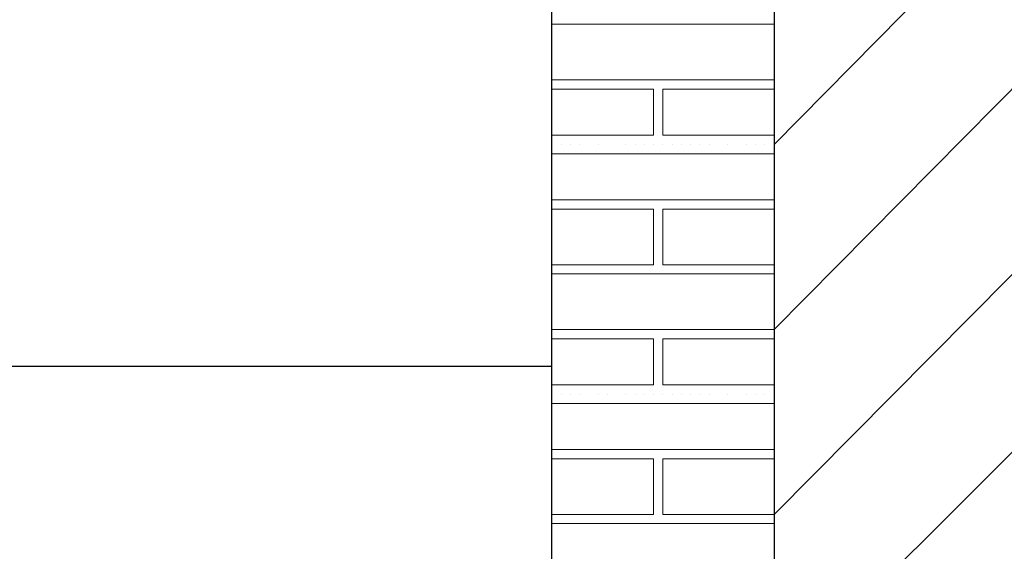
# Model space of a CAD drawing. Header units: metres. Extents: x 5.7 to 89.8, y 4 to 63.5.
# Tile 424 of 475: x 63.285 to 64.31, y 54.615 to 55.169. Entities that reach past the tile are written whole.
import ezdxf

# ---------------------------------------------------------------- set-up
doc = ezdxf.new("R2010")
doc.units = ezdxf.units.M
doc.header["$MEASUREMENT"] = 0
for name, color, linetype in [('PDF17_hatch-borshi', 7, 'Continuous'), ('PDF17_hatch-plan', 7, 'Continuous'), ('PDF17_wall', 7, 'Continuous')]:
    doc.layers.add(name, color=color, linetype=linetype)

msp = doc.modelspace()

# ---------------------------------------------------------------- linework, layer by layer
at = {"layer": 'PDF17_hatch-borshi', "lineweight": 18}
for points in [[(64.07, 55.1643), (63.8388, 55.1643)], [(63.8484, 55.1643), (63.8484, 55.1643)], [(63.8581, 55.1643), (63.8581, 55.1643)], [(63.8581, 55.1643), (63.8581, 55.1643)], [(63.887, 55.1643), (63.887, 55.1643)], [(63.887, 55.1643), (63.887, 55.1643)], [(63.8966, 55.1643), (63.8966, 55.1643)], [(63.9062, 55.1643), (63.9062, 55.1643)], [(63.9159, 55.1643), (63.9159, 55.1643)], [(63.9159, 55.1643), (63.9159, 55.1643)], [(63.9255, 55.1643), (63.9255, 55.1643)], [(63.9255, 55.1643), (63.9255, 55.1643)], [(63.9351, 55.1643), (63.9351, 55.1643)], [(63.9351, 55.1643), (63.9351, 55.1643)], [(63.9447, 55.1643), (63.9447, 55.1643)], [(63.964, 55.1643), (63.964, 55.1643)], [(63.964, 55.1643), (63.964, 55.1643)], [(63.9929, 55.1643), (63.9929, 55.1643)], [(64.0122, 55.1643), (64.0122, 55.1643)], [(64.0218, 55.1643), (64.0218, 55.1643)], [(64.0411, 55.1643), (64.0411, 55.1643)], [(64.0411, 55.1643), (64.0411, 55.1643)], [(64.0603, 55.1643), (64.0603, 55.1643)], [(64.0603, 55.1643), (64.0603, 55.1643)], [(64.07, 55.1065), (63.8388, 55.1065)], [(63.8388, 55.1065), (63.8388, 55.1065)], [(63.8388, 55.1065), (63.8388, 55.1065)], [(63.8484, 55.1065), (63.8484, 55.1065)], [(63.8677, 55.1065), (63.8677, 55.1065)], [(63.8677, 55.1065), (63.8677, 55.1065)], [(63.887, 55.1065), (63.887, 55.1065)], [(63.887, 55.1065), (63.887, 55.1065)], [(63.887, 55.1065), (63.887, 55.1065)], [(63.9159, 55.1065), (63.9159, 55.1065)], [(63.9159, 55.1065), (63.9159, 55.1065)], [(63.9159, 55.1065), (63.9159, 55.1065)], [(63.9159, 55.1065), (63.9159, 55.1065)], [(63.9255, 55.1065), (63.9255, 55.1065)], [(63.9351, 55.1065), (63.9351, 55.1065)], [(63.9351, 55.1065), (63.9351, 55.1065)], [(63.9447, 55.1065), (63.9447, 55.1065)], [(63.9447, 55.1065), (63.9447, 55.1065)], [(63.9544, 55.1065), (63.9544, 55.1065)], [(63.9544, 55.1065), (63.9544, 55.1065)], [(63.9544, 55.1065), (63.9544, 55.1065)], [(63.964, 55.1065), (63.964, 55.1065)], [(63.9736, 55.1065), (63.9736, 55.1065)], [(63.9736, 55.1065), (63.9736, 55.1065)], [(63.9833, 55.1065), (63.9833, 55.1065)], [(63.9833, 55.1065), (63.9833, 55.1065)], [(64.0025, 55.1065), (64.0025, 55.1065)], [(64.0025, 55.1065), (64.0025, 55.1065)], [(64.0218, 55.1065), (64.0218, 55.1065)], [(64.0218, 55.1065), (64.0218, 55.1065)], [(64.0218, 55.1065), (64.0218, 55.1065)], [(64.0507, 55.1065), (64.0507, 55.1065)], [(64.0507, 55.1065), (64.0507, 55.1065)], [(64.0603, 55.1065), (64.0603, 55.1065)], [(63.8388, 55.0487), (63.9447, 55.0487), (63.9447, 55.0969), (63.8388, 55.0969)], [(63.8966, 55.0969), (63.8966, 55.0969)], [(63.9159, 55.0969), (63.9159, 55.0969)], [(63.9447, 55.0969), (63.9447, 55.0969)], [(64.07, 55.0969), (63.9544, 55.0969), (63.9544, 55.0487), (64.07, 55.0487)], [(63.964, 55.0969), (63.964, 55.0969)], [(64.0122, 55.0969), (64.0122, 55.0969)], [(64.0314, 55.0969), (64.0314, 55.0969)], [(64.0603, 55.0969), (64.0603, 55.0969)], [(64.0603, 55.0969), (64.0603, 55.0969)], [(64.0603, 55.0969), (64.0603, 55.0969)], [(63.9447, 55.0873), (63.9447, 55.0873)], [(63.9447, 55.0776), (63.9447, 55.0776)], [(63.9447, 55.0776), (63.9447, 55.0776)], [(63.9447, 55.068), (63.9447, 55.068)], [(63.9447, 55.068), (63.9447, 55.068)], [(63.9447, 55.0487), (63.9447, 55.0487)], [(63.9447, 55.0487), (63.9447, 55.0487)], [(63.9447, 55.0487), (63.9447, 55.0487)], [(63.9833, 55.0487), (63.9833, 55.0487)], [(63.8484, 55.0391), (63.8484, 55.0391)], [(63.8484, 55.0391), (63.8484, 55.0391)], [(63.8581, 55.0391), (63.8581, 55.0391)], [(63.8677, 55.0391), (63.8677, 55.0391)], [(63.887, 55.0391), (63.887, 55.0391)], [(63.887, 55.0391), (63.887, 55.0391)], [(63.887, 55.0391), (63.887, 55.0391)], [(63.9159, 55.0391), (63.9159, 55.0391)], [(63.9159, 55.0391), (63.9159, 55.0391)], [(63.9159, 55.0391), (63.9159, 55.0391)], [(63.9159, 55.0391), (63.9159, 55.0391)], [(63.9255, 55.0391), (63.9255, 55.0391)], [(63.9351, 55.0391), (63.9351, 55.0391)], [(63.9351, 55.0391), (63.9351, 55.0391)], [(63.9351, 55.0391), (63.9351, 55.0391)], [(63.9447, 55.0391), (63.9447, 55.0391)], [(63.9544, 55.0391), (63.9544, 55.0391)], [(63.9544, 55.0391), (63.9544, 55.0391)], [(63.964, 55.0391), (63.964, 55.0391)], [(63.964, 55.0391), (63.964, 55.0391)], [(63.9736, 55.0391), (63.9736, 55.0391)], [(63.9833, 55.0391), (63.9833, 55.0391)], [(63.9833, 55.0391), (63.9833, 55.0391)], [(63.9833, 55.0391), (63.9833, 55.0391)], [(63.9929, 55.0391), (63.9929, 55.0391)], [(63.9929, 55.0391), (63.9929, 55.0391)], [(64.0025, 55.0391), (64.0025, 55.0391)], [(64.0218, 55.0391), (64.0218, 55.0391)], [(64.0218, 55.0391), (64.0218, 55.0391)], [(64.0218, 55.0391), (64.0218, 55.0391)], [(64.0411, 55.0391), (64.0411, 55.0391)], [(64.0507, 55.0391), (64.0507, 55.0391)], [(64.0603, 55.0391), (64.0603, 55.0391)], [(63.8388, 55.0295), (64.07, 55.0295)], [(63.8581, 55.0295), (63.8581, 55.0295)], [(63.8966, 55.0295), (63.8966, 55.0295)], [(63.9062, 55.0295), (63.9062, 55.0295)], [(63.9255, 55.0295), (63.9255, 55.0295)], [(63.964, 55.0295), (63.964, 55.0295)], [(64.0122, 55.0295), (64.0122, 55.0295)], [(64.0411, 55.0295), (64.0411, 55.0295)], [(64.0603, 55.0295), (64.0603, 55.0295)], [(64.07, 54.9813), (63.8388, 54.9813)], [(63.8484, 54.9813), (63.8484, 54.9813)], [(63.9159, 54.9813), (63.9159, 54.9813)], [(63.9351, 54.9813), (63.9351, 54.9813)], [(63.9447, 54.9813), (63.9447, 54.9813)], [(63.9544, 54.9813), (63.9544, 54.9813)], [(63.9544, 54.9813), (63.9544, 54.9813)], [(63.964, 54.9813), (63.964, 54.9813)], [(63.9736, 54.9813), (63.9736, 54.9813)], [(63.9833, 54.9813), (63.9833, 54.9813)], [(64.0025, 54.9813), (64.0025, 54.9813)], [(64.0218, 54.9813), (64.0218, 54.9813)], [(64.0507, 54.9813), (64.0507, 54.9813)], [(63.8388, 54.9139), (63.9447, 54.9139), (63.9447, 54.9717), (63.8388, 54.9717)], [(63.8388, 54.9717), (63.8388, 54.9717)], [(63.8388, 54.9717), (63.8388, 54.9717)], [(63.8484, 54.9717), (63.8484, 54.9717)], [(63.8677, 54.9717), (63.8677, 54.9717)], [(63.8677, 54.9717), (63.8677, 54.9717)], [(63.887, 54.9717), (63.887, 54.9717)], [(63.887, 54.9717), (63.887, 54.9717)], [(63.887, 54.9717), (63.887, 54.9717)], [(63.8966, 54.9717), (63.8966, 54.9717)], [(63.9159, 54.9717), (63.9159, 54.9717)], [(63.9159, 54.9717), (63.9159, 54.9717)], [(63.9159, 54.9717), (63.9159, 54.9717)], [(63.9255, 54.9717), (63.9255, 54.9717)], [(63.9351, 54.9717), (63.9351, 54.9717)], [(63.9447, 54.9717), (63.9447, 54.9717)], [(63.9447, 54.9717), (63.9447, 54.9717)], [(63.9447, 54.9717), (63.9447, 54.9717)], [(64.07, 54.9139), (63.9544, 54.9139), (63.9544, 54.9717), (64.07, 54.9717)], [(63.9544, 54.9717), (63.9544, 54.9717)], [(63.964, 54.9717), (63.964, 54.9717)], [(63.9736, 54.9717), (63.9736, 54.9717)], [(63.9833, 54.9717), (63.9833, 54.9717)], [(64.0025, 54.9717), (64.0025, 54.9717)], [(64.0122, 54.9717), (64.0122, 54.9717)], [(64.0218, 54.9717), (64.0218, 54.9717)], [(64.0218, 54.9717), (64.0218, 54.9717)], [(64.0314, 54.9717), (64.0314, 54.9717)], [(64.0507, 54.9717), (64.0507, 54.9717)], [(64.0603, 54.9717), (64.0603, 54.9717)], [(64.0603, 54.9717), (64.0603, 54.9717)], [(64.0603, 54.9717), (64.0603, 54.9717)], [(63.9447, 54.9524), (63.9447, 54.9524)], [(63.9447, 54.9524), (63.9447, 54.9524)], [(63.9447, 54.9524), (63.9447, 54.9524)], [(63.9447, 54.9428), (63.9447, 54.9428)], [(63.9447, 54.9332), (63.9447, 54.9332)], [(63.9447, 54.9235), (63.9447, 54.9235)], [(63.9447, 54.9235), (63.9447, 54.9235)], [(63.9447, 54.9235), (63.9447, 54.9235)], [(63.8484, 54.9139), (63.8484, 54.9139)], [(63.8484, 54.9139), (63.8484, 54.9139)], [(63.8677, 54.9139), (63.8677, 54.9139)], [(63.887, 54.9139), (63.887, 54.9139)], [(63.887, 54.9139), (63.887, 54.9139)], [(63.9159, 54.9139), (63.9159, 54.9139)], [(63.9159, 54.9139), (63.9159, 54.9139)], [(63.9351, 54.9139), (63.9351, 54.9139)], [(63.9447, 54.9139), (63.9447, 54.9139)], [(63.9447, 54.9139), (63.9447, 54.9139)], [(63.9544, 54.9139), (63.9544, 54.9139)], [(63.9544, 54.9139), (63.9544, 54.9139)], [(63.964, 54.9139), (63.964, 54.9139)], [(63.9736, 54.9139), (63.9736, 54.9139)], [(63.9833, 54.9139), (63.9833, 54.9139)], [(63.9833, 54.9139), (63.9833, 54.9139)], [(63.9833, 54.9139), (63.9833, 54.9139)], [(63.9929, 54.9139), (63.9929, 54.9139)], [(64.0025, 54.9139), (64.0025, 54.9139)], [(64.0218, 54.9139), (64.0218, 54.9139)], [(64.0218, 54.9139), (64.0218, 54.9139)], [(64.0507, 54.9139), (64.0507, 54.9139)], [(64.0603, 54.9139), (64.0603, 54.9139)], [(64.07, 54.9043), (63.8388, 54.9043)], [(63.8581, 54.9043), (63.8581, 54.9043)], [(63.8581, 54.9043), (63.8581, 54.9043)], [(63.887, 54.9043), (63.887, 54.9043)], [(63.8966, 54.9043), (63.8966, 54.9043)], [(63.9062, 54.9043), (63.9062, 54.9043)], [(63.9159, 54.9043), (63.9159, 54.9043)], [(63.9159, 54.9043), (63.9159, 54.9043)], [(63.9255, 54.9043), (63.9255, 54.9043)], [(63.9255, 54.9043), (63.9255, 54.9043)], [(63.9351, 54.9043), (63.9351, 54.9043)], [(63.9351, 54.9043), (63.9351, 54.9043)], [(63.9447, 54.9043), (63.9447, 54.9043)], [(63.964, 54.9043), (63.964, 54.9043)], [(63.964, 54.9043), (63.964, 54.9043)], [(63.9929, 54.9043), (63.9929, 54.9043)], [(64.0122, 54.9043), (64.0122, 54.9043)], [(64.0218, 54.9043), (64.0218, 54.9043)], [(64.0411, 54.9043), (64.0411, 54.9043)], [(64.0411, 54.9043), (64.0411, 54.9043)], [(64.0603, 54.9043), (64.0603, 54.9043)], [(64.0603, 54.9043), (64.0603, 54.9043)], [(64.07, 54.8465), (63.8388, 54.8465)], [(63.8388, 54.8465), (63.8388, 54.8465)], [(63.8388, 54.8465), (63.8388, 54.8465)], [(63.8484, 54.8465), (63.8484, 54.8465)], [(63.8677, 54.8465), (63.8677, 54.8465)], [(63.8677, 54.8465), (63.8677, 54.8465)], [(63.887, 54.8465), (63.887, 54.8465)], [(63.887, 54.8465), (63.887, 54.8465)], [(63.887, 54.8465), (63.887, 54.8465)], [(63.9159, 54.8465), (63.9159, 54.8465)], [(63.9159, 54.8465), (63.9159, 54.8465)], [(63.9159, 54.8465), (63.9159, 54.8465)], [(63.9159, 54.8465), (63.9159, 54.8465)], [(63.9255, 54.8465), (63.9255, 54.8465)], [(63.9351, 54.8465), (63.9351, 54.8465)], [(63.9351, 54.8465), (63.9351, 54.8465)], [(63.9447, 54.8465), (63.9447, 54.8465)], [(63.9447, 54.8465), (63.9447, 54.8465)], [(63.9544, 54.8465), (63.9544, 54.8465)], [(63.9544, 54.8465), (63.9544, 54.8465)], [(63.9544, 54.8465), (63.9544, 54.8465)], [(63.964, 54.8465), (63.964, 54.8465)], [(63.9736, 54.8465), (63.9736, 54.8465)], [(63.9736, 54.8465), (63.9736, 54.8465)], [(63.9833, 54.8465), (63.9833, 54.8465)], [(63.9833, 54.8465), (63.9833, 54.8465)], [(64.0025, 54.8465), (64.0025, 54.8465)], [(64.0025, 54.8465), (64.0025, 54.8465)], [(64.0218, 54.8465), (64.0218, 54.8465)], [(64.0218, 54.8465), (64.0218, 54.8465)], [(64.0218, 54.8465), (64.0218, 54.8465)], [(64.0507, 54.8465), (64.0507, 54.8465)], [(64.0507, 54.8465), (64.0507, 54.8465)], [(64.0603, 54.8465), (64.0603, 54.8465)], [(63.8388, 54.7887), (63.9447, 54.7887), (63.9447, 54.8368), (63.8388, 54.8368)], [(63.8966, 54.8368), (63.8966, 54.8368)], [(63.9447, 54.8368), (63.9447, 54.8368)], [(64.07, 54.8368), (63.9544, 54.8368), (63.9544, 54.7887), (64.07, 54.7887)], [(63.964, 54.8368), (63.964, 54.8368)], [(64.0122, 54.8368), (64.0122, 54.8368)], [(64.0314, 54.8368), (64.0314, 54.8368)], [(64.0603, 54.8368), (64.0603, 54.8368)], [(64.0603, 54.8368), (64.0603, 54.8368)], [(63.9447, 54.8272), (63.9447, 54.8272)], [(63.9447, 54.8272), (63.9447, 54.8272)], [(63.9447, 54.8176), (63.9447, 54.8176)], [(63.9447, 54.8079), (63.9447, 54.8079)], [(63.9447, 54.8079), (63.9447, 54.8079)], [(63.8484, 54.7791), (63.8484, 54.7791)], [(63.8484, 54.7791), (63.8484, 54.7791)], [(63.8581, 54.7791), (63.8581, 54.7791)], [(63.8581, 54.7791), (63.8581, 54.7791)], [(63.8677, 54.7791), (63.8677, 54.7791)], [(63.887, 54.7791), (63.887, 54.7791)], [(63.887, 54.7791), (63.887, 54.7791)], [(63.887, 54.7791), (63.887, 54.7791)], [(63.8966, 54.7791), (63.8966, 54.7791)], [(63.9159, 54.7791), (63.9159, 54.7791)], [(63.9159, 54.7791), (63.9159, 54.7791)], [(63.9159, 54.7791), (63.9159, 54.7791)], [(63.9159, 54.7791), (63.9159, 54.7791)], [(63.9255, 54.7791), (63.9255, 54.7791)], [(63.9351, 54.7791), (63.9351, 54.7791)], [(63.9351, 54.7791), (63.9351, 54.7791)], [(63.9351, 54.7791), (63.9351, 54.7791)], [(63.9447, 54.7887), (63.9447, 54.7887)], [(63.9447, 54.7887), (63.9447, 54.7887)], [(63.9447, 54.7887), (63.9447, 54.7887)], [(63.9447, 54.7791), (63.9447, 54.7791)], [(63.9544, 54.7791), (63.9544, 54.7791)], [(63.9544, 54.7791), (63.9544, 54.7791)], [(63.964, 54.7791), (63.964, 54.7791)], [(63.964, 54.7791), (63.964, 54.7791)], [(63.9736, 54.7791), (63.9736, 54.7791)], [(63.9833, 54.7887), (63.9833, 54.7887)], [(63.9833, 54.7791), (63.9833, 54.7791)], [(63.9833, 54.7791), (63.9833, 54.7791)], [(63.9929, 54.7791), (63.9929, 54.7791)], [(63.9929, 54.7791), (63.9929, 54.7791)], [(64.0025, 54.7791), (64.0025, 54.7791)], [(64.0218, 54.7791), (64.0218, 54.7791)], [(64.0218, 54.7791), (64.0218, 54.7791)], [(64.0218, 54.7791), (64.0218, 54.7791)], [(64.0411, 54.7791), (64.0411, 54.7791)], [(64.0507, 54.7791), (64.0507, 54.7791)], [(64.0603, 54.7791), (64.0603, 54.7791)], [(63.8388, 54.7694), (64.07, 54.7694)], [(63.9062, 54.7694), (63.9062, 54.7694)], [(63.9255, 54.7694), (63.9255, 54.7694)], [(63.964, 54.7694), (63.964, 54.7694)], [(64.0122, 54.7694), (64.0122, 54.7694)], [(64.0411, 54.7694), (64.0411, 54.7694)], [(64.0603, 54.7694), (64.0603, 54.7694)], [(64.07, 54.7213), (63.8388, 54.7213)], [(63.8388, 54.7213), (63.8388, 54.7213)], [(63.8484, 54.7213), (63.8484, 54.7213)], [(63.8677, 54.7213), (63.8677, 54.7213)], [(63.887, 54.7213), (63.887, 54.7213)], [(63.887, 54.7213), (63.887, 54.7213)], [(63.9159, 54.7213), (63.9159, 54.7213)], [(63.9159, 54.7213), (63.9159, 54.7213)], [(63.9351, 54.7213), (63.9351, 54.7213)], [(63.9447, 54.7213), (63.9447, 54.7213)], [(63.9544, 54.7213), (63.9544, 54.7213)], [(63.9544, 54.7213), (63.9544, 54.7213)], [(63.964, 54.7213), (63.964, 54.7213)], [(63.9736, 54.7213), (63.9736, 54.7213)], [(63.9833, 54.7213), (63.9833, 54.7213)], [(64.0025, 54.7213), (64.0025, 54.7213)], [(64.0218, 54.7213), (64.0218, 54.7213)], [(64.0507, 54.7213), (64.0507, 54.7213)], [(63.8388, 54.6538), (63.9447, 54.6538), (63.9447, 54.7116), (63.8388, 54.7116)], [(63.8388, 54.7116), (63.8388, 54.7116)], [(63.8484, 54.7116), (63.8484, 54.7116)], [(63.8677, 54.7116), (63.8677, 54.7116)], [(63.887, 54.7116), (63.887, 54.7116)], [(63.8966, 54.7116), (63.8966, 54.7116)], [(63.9159, 54.7116), (63.9159, 54.7116)], [(63.9159, 54.7116), (63.9159, 54.7116)], [(63.9159, 54.7116), (63.9159, 54.7116)], [(63.9255, 54.7116), (63.9255, 54.7116)], [(63.9351, 54.7116), (63.9351, 54.7116)], [(63.9447, 54.7116), (63.9447, 54.7116)], [(63.9447, 54.7116), (63.9447, 54.7116)], [(63.9447, 54.7116), (63.9447, 54.7116)], [(64.07, 54.6538), (63.9544, 54.6538), (63.9544, 54.7116), (64.07, 54.7116)], [(63.9544, 54.7116), (63.9544, 54.7116)], [(63.964, 54.7116), (63.964, 54.7116)], [(63.9736, 54.7116), (63.9736, 54.7116)], [(63.9833, 54.7116), (63.9833, 54.7116)], [(64.0025, 54.7116), (64.0025, 54.7116)], [(64.0122, 54.7116), (64.0122, 54.7116)], [(64.0218, 54.7116), (64.0218, 54.7116)], [(64.0218, 54.7116), (64.0218, 54.7116)], [(64.0314, 54.7116), (64.0314, 54.7116)], [(64.0507, 54.7116), (64.0507, 54.7116)], [(64.0603, 54.7116), (64.0603, 54.7116)], [(64.0603, 54.7116), (64.0603, 54.7116)], [(64.0603, 54.7116), (64.0603, 54.7116)], [(63.9447, 54.6924), (63.9447, 54.6924)], [(63.9447, 54.6924), (63.9447, 54.6924)], [(63.9447, 54.6924), (63.9447, 54.6924)], [(63.9447, 54.6827), (63.9447, 54.6827)], [(63.9447, 54.6731), (63.9447, 54.6731)], [(63.9447, 54.6635), (63.9447, 54.6635)], [(63.9447, 54.6635), (63.9447, 54.6635)], [(63.9447, 54.6635), (63.9447, 54.6635)], [(63.8484, 54.6538), (63.8484, 54.6538)], [(63.8484, 54.6538), (63.8484, 54.6538)], [(63.8677, 54.6538), (63.8677, 54.6538)], [(63.887, 54.6538), (63.887, 54.6538)], [(63.887, 54.6538), (63.887, 54.6538)], [(63.9159, 54.6538), (63.9159, 54.6538)], [(63.9159, 54.6538), (63.9159, 54.6538)], [(63.9351, 54.6538), (63.9351, 54.6538)], [(63.9447, 54.6538), (63.9447, 54.6538)], [(63.9544, 54.6538), (63.9544, 54.6538)], [(63.9544, 54.6538), (63.9544, 54.6538)], [(63.964, 54.6538), (63.964, 54.6538)], [(63.9736, 54.6538), (63.9736, 54.6538)], [(63.9833, 54.6538), (63.9833, 54.6538)], [(63.9833, 54.6538), (63.9833, 54.6538)], [(63.9833, 54.6538), (63.9833, 54.6538)], [(63.9929, 54.6538), (63.9929, 54.6538)], [(64.0025, 54.6538), (64.0025, 54.6538)], [(64.0218, 54.6538), (64.0218, 54.6538)], [(64.0218, 54.6538), (64.0218, 54.6538)], [(64.0507, 54.6538), (64.0507, 54.6538)], [(64.0603, 54.6538), (64.0603, 54.6538)], [(64.07, 54.6442), (63.8388, 54.6442)], [(63.8581, 54.6442), (63.8581, 54.6442)], [(63.8581, 54.6442), (63.8581, 54.6442)], [(63.887, 54.6442), (63.887, 54.6442)], [(63.8966, 54.6442), (63.8966, 54.6442)], [(63.9062, 54.6442), (63.9062, 54.6442)], [(63.9159, 54.6442), (63.9159, 54.6442)], [(63.9159, 54.6442), (63.9159, 54.6442)], [(63.9255, 54.6442), (63.9255, 54.6442)], [(63.9255, 54.6442), (63.9255, 54.6442)], [(63.9351, 54.6442), (63.9351, 54.6442)], [(63.9351, 54.6442), (63.9351, 54.6442)], [(63.964, 54.6442), (63.964, 54.6442)], [(63.964, 54.6442), (63.964, 54.6442)], [(63.9929, 54.6442), (63.9929, 54.6442)], [(64.0122, 54.6442), (64.0122, 54.6442)], [(64.0218, 54.6442), (64.0218, 54.6442)], [(64.0411, 54.6442), (64.0411, 54.6442)], [(64.0411, 54.6442), (64.0411, 54.6442)], [(64.0603, 54.6442), (64.0603, 54.6442)]]:
    msp.add_lwpolyline(points, dxfattribs=at)
at = {"layer": 'PDF17_hatch-plan', "lineweight": 18}
for points in [[(64.07, 55.0391), (64.7634, 55.7422)], [(64.07, 54.8465), (64.9271, 55.7133)], [(64.07, 54.6538), (65.0909, 55.6844)], [(64.07, 54.4709), (65.245, 55.6459)]]:
    msp.add_lwpolyline(points, dxfattribs=at)
at = {"layer": 'PDF17_wall', "lineweight": 25}
for points in [[(64.07, 57.1772), (64.07, 54.1049), (64.07, 52.5928), (63.8388, 52.5928), (63.8388, 57.1772)], [(63.8388, 54.8079), (25.4199, 54.8079)]]:
    msp.add_lwpolyline(points, dxfattribs=at)

doc.saveas('drawing.dxf')
